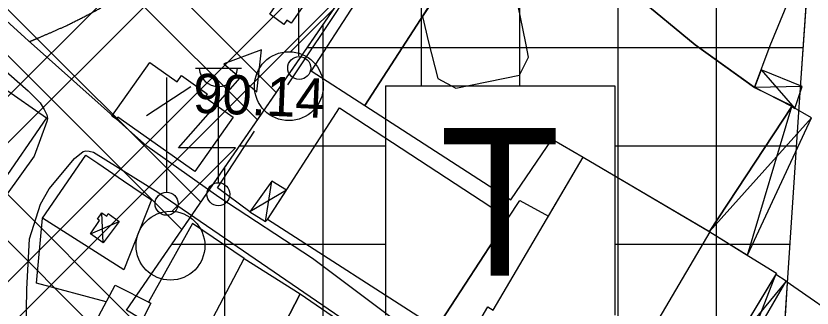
# Model space of a CAD drawing. Extents: x 417995 to 421451, y 4454518 to 4458015.
# Drawn here: x 420060.6 to 420182, y 4455080.4 to 4455125 of the extents above; entities that cross this region are included whole.
import ezdxf

# ---------------------------------------------------------------- set-up
doc = ezdxf.new("R2010")
doc.units = 0
for name, color, linetype in [('ADAKENARI', 7, 'Continuous'), ('B_Imalat', 7, 'Continuous'), ('B_Kapi', 7, 'Continuous'), ('B_Mesken', 7, 'Continuous'), ('B_Sundurma', 7, 'Continuous'), ('B_Teras', 7, 'Continuous'), ('B_Ticari', 7, 'Continuous'), ('Egri_1m', 7, 'Continuous'), ('PL_K_DEPOLAMA', 7, 'Continuous'), ('PL_TİCARET', 7, 'Continuous'), ('S_Cad_Sok_Lambasi', 7, 'Continuous'), ('S_Elektrik_Diregi', 7, 'Continuous'), ('S_Telefon_Diregi', 7, 'Continuous'), ('S_Trafo_acik_tip', 7, 'Continuous'), ('SEMBOL_FAT', 7, 'Continuous'), ('Sinir_Duvar_tek_tarafa_ait', 7, 'Continuous'), ('Sinir_Ist_Duvari', 7, 'Continuous'), ('Sinir_Tel_bir_taraf', 7, 'Continuous'), ('TRFAT_DEPOLAMA', 7, 'Continuous'), ('TRFAT_TİCARET', 7, 'Continuous'), ('Y_Kot_Noktasi', 7, 'Continuous'), ('Yol_Sose', 7, 'Continuous')]:
    doc.layers.add(name, color=color, linetype=linetype)

msp = doc.modelspace()

# ---------------------------------------------------------------- linework, layer by layer
at = {"layer": 'ADAKENARI'}
for p, q in [((420077.4617763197, 4455080.097171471), (420123.77052195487, 4455147.417535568)), ((420181.43671540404, 4455131.771640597), (420180.248, 4455114.784)), ((420180.248, 4455114.784), (420179.9657364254, 4455110.305752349)), ((420179.9657364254, 4455110.305752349), (420178.2305652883, 4455084.2284293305)), ((420178.2305652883, 4455084.2284293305), (420176.3284572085, 4455055.747517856))]:
    msp.add_line(p, q, dxfattribs=at)
at = {"layer": 'B_Imalat'}
for points in [[(420105.6324661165, 4455116.6198678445), (420113.8167149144, 4455111.326449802), (420133.69603713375, 4455142.078776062), (420125.622483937, 4455147.479311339)], [(420113.8167149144, 4455111.326449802), (420136.08310933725, 4455096.909810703), (420142.3918168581, 4455106.155660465), (420147.08657128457, 4455103.399840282), (420166.35217026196, 4455092.090936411), (420178.90822425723, 4455111.1316046), (420173.1925327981, 4455114.091199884), (420164.19986269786, 4455120.56362014), (420155.17202300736, 4455128.03497885), (420133.69603713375, 4455142.078776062)], [(420173.2549134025, 4455114.0604440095), (420175.64519006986, 4455120.442261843), (420180.6295336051, 4455132.546663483), (420150.05663129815, 4455142.301522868), (420146.36554505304, 4455133.793801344), (420155.17202300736, 4455128.03497885), (420164.19986269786, 4455120.56362014)], [(420052.1148799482, 4455118.571927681), (420065.2396262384, 4455109.403462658), (420058.2234629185, 4455099.172916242), (420045.1449424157, 4455108.271690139)]]:
    msp.add_lwpolyline(points, close=True, dxfattribs=at)
at = {"layer": 'B_Kapi'}
msp.add_lwpolyline([(420073.06850574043, 4455102.481900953), (420077.03047034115, 4455099.810484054)], dxfattribs=at)
at = {"layer": 'B_Mesken'}
msp.add_lwpolyline([(420098.1510253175, 4455138.300786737), (420103.57731790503, 4455146.295149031), (420113.47923356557, 4455139.4339073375), (420102.5867497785, 4455123.857063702), (420101.91026837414, 4455124.326764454), (420101.4574557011, 4455123.688487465), (420099.3127858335, 4455125.243102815), (420105.1274614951, 4455133.678845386)], close=True, dxfattribs=at)
at = {"layer": 'B_Sundurma'}
for p, q in [((420174.2572444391, 4455116.736575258), (420179.3680381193, 4455110.874000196)), ((420180.47858327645, 4455114.207135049), (420173.25491340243, 4455114.060444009)), ((420172.15197146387, 4455088.4754698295), (420178.9082242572, 4455111.131604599)), ((420181.93317603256, 4455109.436916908), (420166.3521702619, 4455092.09093641)), ((420098.68260627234, 4455093.598633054), (420099.6156536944, 4455099.781777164)), ((420101.8414010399, 4455098.40512694), (420096.28016128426, 4455095.087818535)), ((420073.9052648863, 4455090.332958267), (420073.72169663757, 4455094.931182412)), ((420071.95137423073, 4455091.710788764), (420076.35039744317, 4455093.597571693)), ((420171.9620249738, 4455073.960518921), (420176.49715904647, 4455085.515434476)), ((420178.08547904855, 4455084.519034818), (420169.9296842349, 4455074.666982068))]:
    msp.add_line(p, q, dxfattribs=at)
for points in [[(420180.4785832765, 4455114.20713505), (420174.25724443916, 4455116.736575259), (420173.2549134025, 4455114.0604440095), (420178.9786673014, 4455111.238428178), (420178.90822425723, 4455111.1316046), (420179.36803811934, 4455110.874000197)], [(420172.1519714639, 4455088.47546983), (420181.9331760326, 4455109.436916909), (420178.90822425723, 4455111.1316046), (420166.35217026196, 4455092.090936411), (420166.43727195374, 4455092.040981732)], [(420098.6826062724, 4455093.598633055), (420098.9558361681, 4455093.934576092), (420101.84140104, 4455098.405126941), (420099.61565369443, 4455099.781777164), (420096.2801612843, 4455095.087818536)], [(420073.9052648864, 4455090.332958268), (420071.9513742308, 4455091.710788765), (420073.3393609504, 4455093.7506527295), (420073.0519368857, 4455093.971507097), (420073.7216966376, 4455094.931182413), (420074.4665946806, 4455094.403182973), (420074.6502248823, 4455094.813592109), (420076.3503974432, 4455093.597571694)], [(420171.9620249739, 4455073.960518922), (420178.0854790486, 4455084.519034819), (420176.4971590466, 4455085.515434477), (420169.92968423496, 4455074.666982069)]]:
    msp.add_lwpolyline(points, close=True, dxfattribs=at)
at = {"layer": 'B_Teras'}
for points in [[(420123.51654394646, 4455120.994997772), (420124.92220752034, 4455115.433984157), (420127.70251962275, 4455113.963391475), (420137.3713462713, 4455115.931690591), (420138.778645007, 4455118.70609561), (420138.3409900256, 4455120.837809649), (420136.80460674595, 4455128.5756453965), (420134.30945805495, 4455129.9031419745), (420124.47256829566, 4455127.810526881), (420122.5961403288, 4455124.907785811)], [(420147.08657128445, 4455103.399840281), (420166.3521702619, 4455092.09093641), (420166.4372719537, 4455092.040981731), (420152.4159439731, 4455068.154556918), (420152.4159439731, 4455068.154556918), (420151.41843983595, 4455068.393577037), (420147.15805978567, 4455061.135687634), (420127.82119741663, 4455072.48642311), (420132.56751935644, 4455080.572152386), (420133.399906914, 4455080.083541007)]]:
    msp.add_lwpolyline(points, close=True, dxfattribs=at)
at = {"layer": 'B_Ticari'}
for points in [[(420093.72758292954, 4455109.527974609), (420087.88751312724, 4455101.256854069), (420076.1659452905, 4455109.53321445), (420075.9350446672, 4455109.2061966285), (420075.24596061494, 4455109.692744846), (420081.0076385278, 4455117.85284124), (420085.1764175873, 4455114.90935123), (420085.8644741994, 4455115.883825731), (420089.7910818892, 4455113.111327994), (420089.4123177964, 4455112.574895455)], [(420124.7561997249, 4455077.328889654), (420098.9558361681, 4455093.934576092), (420109.92410178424, 4455110.927501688), (420135.66897018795, 4455094.092284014)], [(420168.06125357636, 4455071.580623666), (420168.06125357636, 4455071.580623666), (420158.3131891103, 4455055.478329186), (420147.53686216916, 4455061.781007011), (420147.1580597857, 4455061.135687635), (420127.8211974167, 4455072.486423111), (420128.23502638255, 4455073.191413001), (420123.76300975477, 4455075.641285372), (420124.7561997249, 4455077.328889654), (420135.66897018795, 4455094.092284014), (420137.43306270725, 4455096.802153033), (420141.8062793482, 4455094.404451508), (420147.08657128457, 4455103.399840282), (420166.43727195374, 4455092.040981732), (420171.72883326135, 4455088.739473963), (420176.60656777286, 4455085.696160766)], [(420080.8434769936, 4455081.2912270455), (420081.1893217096, 4455081.117721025), (420077.214255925, 4455073.289559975), (420085.37332266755, 4455068.895510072), (420095.42818546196, 4455087.981832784), (420087.5403742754, 4455093.32317612)], [(420094.32032756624, 4455063.964477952), (420085.37332266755, 4455068.895510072), (420095.42818546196, 4455087.981832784), (420103.93421146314, 4455082.5429113)], [(420081.1893217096, 4455081.117721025), (420077.214255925, 4455073.289559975), (420071.5845435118, 4455076.051418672), (420075.7110034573, 4455083.866125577)], [(420094.32032756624, 4455063.964477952), (420103.93421146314, 4455082.5429113), (420110.44485628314, 4455078.084900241), (420101.64750240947, 4455060.001779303)]]:
    msp.add_lwpolyline(points, close=True, dxfattribs=at)
at = {"layer": 'Egri_1m'}
for points in [[(420064.1757099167, 4455121.693291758), (420064.578474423, 4455121.864440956), (420064.98123892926, 4455122.035590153), (420065.38400343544, 4455122.20673935), (420065.7867679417, 4455122.377888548), (420066.1923883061, 4455122.55132063), (420066.6237113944, 4455122.745298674), (420067.0550344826, 4455122.93927672), (420067.486357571, 4455123.1332547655), (420067.91768065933, 4455123.327232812), (420068.37381206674, 4455123.537759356), (420068.9291767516, 4455123.814479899), (420069.4845414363, 4455124.09120044), (420070.0399061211, 4455124.367920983), (420070.5952708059, 4455124.644641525), (420071.1484736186, 4455124.925540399), (420071.6966320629, 4455125.216188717), (420072.2447905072, 4455125.506837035), (420072.79294895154, 4455125.797485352), (420073.3411073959, 4455126.088133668), (420073.90466509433, 4455126.391602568), (420074.4913216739, 4455126.7143023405), (420075.07797825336, 4455127.037002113), (420075.66463483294, 4455127.359701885), (420076.25129141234, 4455127.682401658), (420076.8372342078, 4455128.0061591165), (420077.42246321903, 4455128.330974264), (420078.0076922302, 4455128.655789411), (420078.5929212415, 4455128.980604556), (420079.1781502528, 4455129.305419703), (420079.52877549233, 4455129.481137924), (420079.7229982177, 4455129.557458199), (420079.9172209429, 4455129.6337784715), (420080.1114436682, 4455129.710098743), (420080.3056663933, 4455129.786419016), (420080.4936752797, 4455129.872447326), (420080.6790210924, 4455129.962636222), (420080.8643669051, 4455130.052825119), (420081.04971271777, 4455130.143014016), (420081.23505853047, 4455130.233202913), (420082.43169731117, 4455131.139676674), (420083.88115933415, 4455132.250221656), (420085.33062135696, 4455133.360766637), (420086.7800833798, 4455134.471311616), (420088.22954540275, 4455135.581856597), (420089.67900742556, 4455136.692401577), (420091.12846944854, 4455137.802946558), (420092.5779314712, 4455138.913491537), (420094.0273934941, 4455140.024036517), (420095.476855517, 4455141.134581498)], [(420062.6436350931, 4455121.058570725), (420062.67959547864, 4455121.073390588), (420062.71555586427, 4455121.088210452), (420062.7515162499, 4455121.1030303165), (420062.7874766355, 4455121.11785018), (420062.8234370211, 4455121.132670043), (420062.8593974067, 4455121.147489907), (420062.8953577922, 4455121.1623097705), (420062.93131817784, 4455121.177129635), (420062.9672785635, 4455121.191949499), (420063.00323894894, 4455121.206769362), (420063.03919933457, 4455121.221589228), (420063.07515972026, 4455121.23640909), (420063.1111201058, 4455121.251228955), (420063.1470804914, 4455121.266048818), (420063.18304087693, 4455121.280868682), (420063.21900126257, 4455121.295688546), (420063.25496164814, 4455121.3105084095), (420063.2909220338, 4455121.325328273), (420063.3268824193, 4455121.340148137), (420063.3628428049, 4455121.354968), (420063.3988031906, 4455121.369787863), (420063.43476357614, 4455121.384607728), (420063.4707239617, 4455121.399427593), (420063.5066843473, 4455121.414247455), (420063.53471404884, 4455121.4258253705), (420063.55481306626, 4455121.434161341), (420063.5749120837, 4455121.44249731), (420063.5950111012, 4455121.450833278), (420063.61511011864, 4455121.459169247), (420063.6352091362, 4455121.467505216), (420063.6553081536, 4455121.475841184), (420063.675407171, 4455121.484177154), (420063.69550618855, 4455121.492513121), (420063.715605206, 4455121.50084909), (420063.73570422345, 4455121.509185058), (420063.7558032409, 4455121.5175210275), (420063.77590225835, 4455121.525856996), (420063.7960012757, 4455121.5341929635), (420063.81610029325, 4455121.542528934), (420063.8361993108, 4455121.550864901), (420063.85629832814, 4455121.559200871), (420063.8763973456, 4455121.56753684), (420063.89649636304, 4455121.575872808), (420063.91659538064, 4455121.584208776), (420063.936694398, 4455121.592544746), (420063.9567934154, 4455121.600880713), (420063.9768924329, 4455121.609216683), (420063.9969914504, 4455121.617552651), (420064.0170904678, 4455121.6258886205)], [(420064.01709046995, 4455121.625888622), (420064.0203276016, 4455121.627264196), (420064.0235647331, 4455121.628639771), (420064.0268018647, 4455121.630015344), (420064.0300389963, 4455121.631390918), (420064.03327612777, 4455121.632766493), (420064.03651325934, 4455121.634142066), (420064.0397503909, 4455121.635517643), (420064.04298752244, 4455121.636893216), (420064.046224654, 4455121.63826879), (420064.0494617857, 4455121.639644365), (420064.05269891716, 4455121.641019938), (420064.05593604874, 4455121.642395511), (420064.0591731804, 4455121.643771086), (420064.0624103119, 4455121.645146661), (420064.06564744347, 4455121.646522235), (420064.06888457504, 4455121.64789781), (420064.0721217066, 4455121.649273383), (420064.075358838, 4455121.650648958), (420064.07859596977, 4455121.652024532), (420064.0818331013, 4455121.653400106), (420064.08507023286, 4455121.65477568), (420064.08830736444, 4455121.656151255), (420064.0915444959, 4455121.65752683), (420064.09478162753, 4455121.658902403), (420064.09801875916, 4455121.660277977), (420064.1012558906, 4455121.661653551), (420064.10449302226, 4455121.663029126), (420064.1077301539, 4455121.664404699), (420064.11096728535, 4455121.665780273), (420064.1142044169, 4455121.667155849), (420064.1174415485, 4455121.6685314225), (420064.12067868, 4455121.669906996), (420064.1239158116, 4455121.671282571), (420064.1271529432, 4455121.672658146), (420064.13039007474, 4455121.674033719), (420064.13362720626, 4455121.675409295), (420064.1368643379, 4455121.676784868), (420064.1401014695, 4455121.678160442), (420064.143338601, 4455121.679536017), (420064.1465757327, 4455121.680911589), (420064.14981286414, 4455121.682287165), (420064.1530499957, 4455121.683662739), (420064.1562871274, 4455121.685038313), (420064.15952425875, 4455121.686413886), (420064.1627613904, 4455121.6877894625), (420064.16599852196, 4455121.689165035), (420064.16923565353, 4455121.69054061), (420064.17247278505, 4455121.691916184), (420064.1757099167, 4455121.693291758)]]:
    msp.add_spline(points, degree=3, dxfattribs=at)
at = {"layer": 'PL_K_DEPOLAMA'}
msp.add_lwpolyline([(420077.4617763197, 4455080.097171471), (420123.77052195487, 4455147.417535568), (420141.80235959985, 4455145.01963431), (420147.87840454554, 4455148.419193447), (420129.0105159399, 4455191.1899052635), (420118.64804149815, 4455193.092675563), (420093.3447021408, 4455197.613700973), (420093.2000435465, 4455197.611928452), (420092.854724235, 4455197.559175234), (420092.47557298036, 4455197.448148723), (420092.1145366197, 4455197.287726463), (420091.7780180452, 4455197.080753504), (420091.4713361, 4455196.8303704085), (420090.85850989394, 4455196.176438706), (420080.62644146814, 4455183.682656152), (420079.4871417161, 4455182.326422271), (420078.2530615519, 4455180.929381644), (420076.984643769, 4455179.563441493), (420075.68267181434, 4455178.229445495), (420074.3479499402, 4455176.928217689), (420072.98130259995, 4455175.660561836), (420071.5832587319, 4455174.426982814), (420070.2266532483, 4455173.2887903), (420015.969804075, 4455128.905763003)], dxfattribs=at)
at = {"layer": 'PL_TİCARET'}
msp.add_lwpolyline([(420147.87840454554, 4455148.419193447), (420181.43671540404, 4455131.771640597), (420180.248, 4455114.784), (420179.9657364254, 4455110.305752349), (420178.2305652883, 4455084.2284293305), (420176.3284572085, 4455055.747517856), (420158.2859308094, 4455055.895805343), (420147.48, 4455061.78), (420143.44595777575, 4455057.255761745), (420135.16440630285, 4455045.136567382), (420077.4617763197, 4455080.097171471), (420123.77052195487, 4455147.417535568), (420141.80235959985, 4455145.01963431)], close=True, dxfattribs=at)
at = {"layer": 'S_Cad_Sok_Lambasi'}
for p, q in [((420087.9768602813, 4455117.016965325), (420094.9768884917, 4455117.016972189)), ((420091.47688748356, 4455099.516898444), (420091.47687625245, 4455114.1921918))]:
    msp.add_line(p, q, dxfattribs=at)
msp.add_circle((420091.4768883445, 4455097.766893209), 1.750000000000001, dxfattribs=at)
msp.add_arc((420091.4768740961, 4455117.121137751), 2.928933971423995, 183.2979956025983, 356.9071878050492, dxfattribs=at)
at = {"layer": 'S_Elektrik_Diregi'}
msp.add_line((420103.76713882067, 4455118.862372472), (420103.7671259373, 4455136.36244022), dxfattribs=at)
msp.add_circle((420103.803126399, 4455117.0269809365), 1.750000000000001, dxfattribs=at)
at = {"layer": 'S_Telefon_Diregi'}
for p, q in [((420083.6121449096, 4455098.058697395), (420083.61213202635, 4455115.55876856)), ((420080.4971239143, 4455109.783741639), (420087.25214745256, 4455114.228764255))]:
    msp.add_line(p, q, dxfattribs=at)
msp.add_circle((420083.577146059, 4455096.308692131), 1.7541949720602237, dxfattribs=at)
at = {"layer": 'S_Trafo_acik_tip'}
for points in [[(420102.4877943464, 4455119.517875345), (420112.14782557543, 4455129.177920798), (420103.4327909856, 4455129.177914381), (420112.8828210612, 4455139.85296542)], [(420084.4250620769, 4455095.175270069), (420094.08509330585, 4455104.835315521), (420085.3700587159, 4455104.835309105), (420094.82008879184, 4455115.510360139)]]:
    msp.add_lwpolyline(points, dxfattribs=at)
msp.add_lwpolyline([(420097.3400999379, 4455113.375351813), (420098.07509813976, 4455119.780377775), (420092.30007679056, 4455117.64536505)], close=True, dxfattribs=at)
for centre in [(420102.22866004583, 4455114.256007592), (420084.1659277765, 4455089.9134023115)]:
    msp.add_circle(centre, 5.250000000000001, dxfattribs=at)
at = {"layer": 'SEMBOL_FAT'}
for p, q in [((420116.9444969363, 4455114.289023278), (420116.9444969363, 4455079.289023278)), ((420116.9444969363, 4455114.289023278), (420151.9444969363, 4455114.289023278)), ((420151.9444969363, 4455114.289023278), (420151.9444969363, 4455079.289023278))]:
    msp.add_line(p, q, dxfattribs=at)
at = {"layer": 'Sinir_Duvar_tek_tarafa_ait'}
for points in [[(420106.5969535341, 4455121.245022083), (420112.9702741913, 4455130.84351466)], [(420102.08189166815, 4455114.445146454), (420106.55038977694, 4455121.174895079)], [(420106.55038977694, 4455121.174895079), (420106.5969535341, 4455121.245022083)], [(420096.2801612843, 4455095.087818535), (420091.3240109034, 4455098.756726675), (420096.9593651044, 4455107.376529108)]]:
    msp.add_lwpolyline(points, dxfattribs=at)
at = {"layer": 'Sinir_Ist_Duvari'}
msp.add_lwpolyline([(420178.08547904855, 4455084.519034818), (420187.89293361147, 4455077.661747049)], dxfattribs=at)
at = {"layer": 'Sinir_Tel_bir_taraf'}
for points in [[(420064.64153973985, 4455094.0951663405), (420071.2392128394, 4455103.724869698), (420073.06850574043, 4455102.481900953)], [(420077.03047034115, 4455099.810484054), (420081.27173088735, 4455096.8969282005), (420077.05446760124, 4455086.224920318), (420064.64153973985, 4455094.0951663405)], [(420074.3859106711, 4455081.35665938), (420063.7586583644, 4455084.180614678), (420064.64153973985, 4455094.0951663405)]]:
    msp.add_lwpolyline(points, dxfattribs=at)
at = {"layer": 'TRFAT_DEPOLAMA'}
for p, q in [((419959.88976156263, 4455013.210066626), (420131.7223266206, 4455185.042631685)), ((419966.886884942, 4455013.136122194), (420133.8868163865, 4455180.1360536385)), ((420037.86813066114, 4455062.904164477), (420140.38028568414, 4455165.4163195)), ((420044.9391984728, 4455062.904164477), (420142.54477545, 4455160.509741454)), ((420053.78599961, 4455159.840055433), (420100.3115321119, 4455113.314522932)), ((420049.8965598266, 4455156.658427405), (420097.42976808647, 4455109.125219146)), ((420038.228240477, 4455147.1135433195), (420088.78447601, 4455096.557307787)), ((420034.3388006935, 4455143.931915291), (420085.9027119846, 4455092.368004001)), ((420022.6704813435, 4455134.387031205), (420125.85924524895, 4455031.1982673)), ((420018.78104156, 4455131.205403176), (420123.0324725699, 4455026.953972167))]:
    msp.add_line(p, q, dxfattribs=at)
at = {"layer": 'TRFAT_TİCARET'}
for p, q in [((420122.4617763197, 4455114.289023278), (420122.4617763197, 4455145.514974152)), ((420137.4617763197, 4455114.289023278), (420137.4617763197, 4455145.596851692)), ((420152.4617763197, 4455059.067254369), (420152.4617763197, 4455146.145481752)), ((420167.4617763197, 4455055.820391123), (420167.4617763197, 4455138.70430589)), ((420107.4617763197, 4455061.920909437), (420107.4617763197, 4455123.709039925)), ((420105.0043219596, 4455120.136567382), (420180.62254755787, 4455120.136567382)), ((420094.6860298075, 4455105.136567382), (420116.9444969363, 4455105.136567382)), ((420151.9444969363, 4455105.136567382), (420179.6217816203, 4455105.136567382)), ((420092.4617763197, 4455071.009040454), (420092.4617763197, 4455101.9031056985)), ((420084.36773765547, 4455090.136567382), (420116.9444969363, 4455090.136567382)), ((420151.9444969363, 4455090.136567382), (420178.62368963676, 4455090.136567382))]:
    msp.add_line(p, q, dxfattribs=at)
at = {"layer": 'Yol_Sose'}
for points in [[(420061.91848168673, 4455121.717144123), (420053.03999869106, 4455129.780448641)], [(420053.1158061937, 4455121.741478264), (420062.4802710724, 4455113.524696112), (420064.2831367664, 4455111.716438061), (420064.9145333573, 4455110.68609023), (420065.32358931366, 4455109.888877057), (420065.3947520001, 4455109.336765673), (420065.3389024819, 4455108.869353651), (420063.36837589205, 4455103.559450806), (420059.2617181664, 4455097.817093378), (420058.5825457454, 4455097.187462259), (420057.5630566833, 4455096.571832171), (420056.8398602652, 4455096.276411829), (420056.00443804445, 4455096.072321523), (420055.2414361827, 4455096.038677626), (420054.0750662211, 4455096.072211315), (420052.7771658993, 4455096.255677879), (420050.4885379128, 4455097.202511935)], [(420061.9953586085, 4455121.647325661), (420061.91848168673, 4455121.717144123)], [(420185.02905861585, 4455049.7820653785), (420179.9986945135, 4455049.7956949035), (420172.2581613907, 4455050.578267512), (420165.90962087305, 4455052.046701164), (420157.96326948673, 4455055.35707742), (420141.4976528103, 4455064.0516305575), (420122.89920456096, 4455075.144458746), (420105.8526796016, 4455087.970434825), (420091.56113558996, 4455097.325676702), (420080.54710450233, 4455105.12311862), (420062.9171662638, 4455120.8101538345), (420061.9953586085, 4455121.647325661)], [(420062.06161273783, 4455070.293389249), (420062.2420633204, 4455083.256774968), (420062.69547331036, 4455090.962798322), (420064.34676050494, 4455096.271064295), (420065.6916058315, 4455098.593115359), (420069.5482708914, 4455103.218111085), (420070.8685859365, 4455104.262155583), (420071.26563248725, 4455104.390342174), (420071.77218483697, 4455104.362275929), (420072.4256557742, 4455104.205321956), (420082.24404056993, 4455098.08555439), (420113.8778469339, 4455076.421407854), (420135.62879848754, 4455061.807488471), (420148.122305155, 4455054.963446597), (420158.0786800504, 4455050.406060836), (420168.78693738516, 4455046.482540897), (420175.47604553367, 4455043.923902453)]]:
    msp.add_lwpolyline(points, dxfattribs=at)

# ---------------------------------------------------------------- texts
at = {"layer": 'SEMBOL_FAT'}
msp.add_text('T', height=22.5, dxfattribs=at).set_placement((420125.2272569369, 4455085.36243204))
at = {"layer": 'Y_Kot_Noktasi'}
msp.add_text('90.14', height=6.000000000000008, rotation=357.6097998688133, dxfattribs=at).set_placement((420087.52176870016, 4455110.229965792))

doc.saveas('drawing.dxf')
